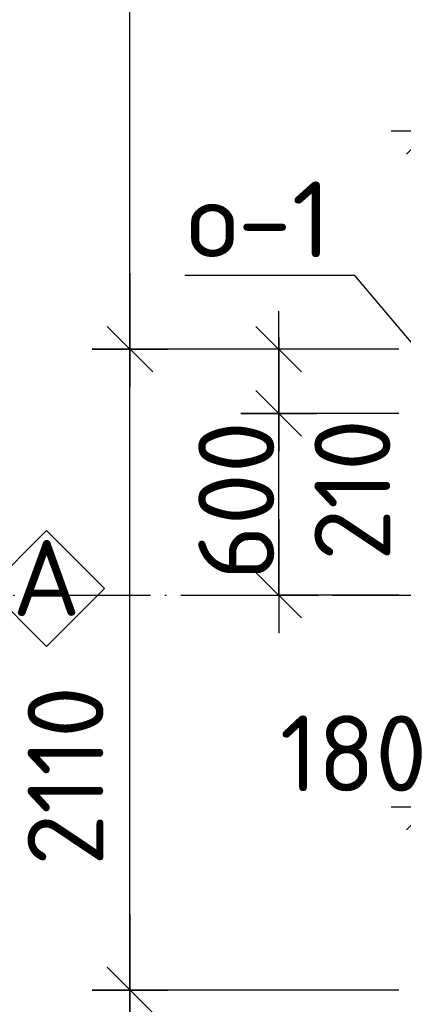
# Model space of a CAD drawing. Header units: millimetres. Extents: x 40580 to 559114, y -343730 to 81020.
# Tile 593 of 656: x 472393 to 473656, y -74496 to -71255. Entities that reach past the tile are written whole.
import ezdxf
from ezdxf.enums import TextEntityAlignment as Align

# ---------------------------------------------------------------- set-up
doc = ezdxf.new("R2010")
doc.units = ezdxf.units.MM
doc.linetypes.add('______11', pattern=[500, 400, -50, 0, -50])
doc.linetypes.add('______5', pattern=[1100, 800, -100, 100, -100])
for name, color, linetype in [('___________________', 253, '______5'), ('_______________________1', 7, 'Continuous'), ('_________________________0', 7, 'Continuous')]:
    doc.layers.add(name, color=color, linetype=linetype)
doc.layers.add('Standard', color=7, linetype='Continuous', lineweight=25)
doc.styles.add('ISOCPEUR', font='isocpeur.ttf')

# ---------------------------------------------------------------- blocks, each defined once
blk = doc.blocks.new('ALL_ML_STRICH')
at = {"color": 0, "linetype": 'ByBlock', "lineweight": -2}
for p, q in [((0, -0.5), (0, 0.5)), ((-0.3, -0.3), (0.3, 0.3)), ((-1, 0), (0.5, 0))]:
    blk.add_line(p, q, dxfattribs=at)

msp = doc.modelspace()

# ---------------------------------------------------------------- linework, layer by layer
at = {"layer": '___________________', "color": 253, "linetype": '______11'}
msp.add_line((462421.3, -73149.6), (480321.3, -73149.6), dxfattribs=at)
msp.add_line((462421.3, -73149.6), (480321.3, -73149.6), dxfattribs=at)
at = {"layer": '_______________________1', "color": 7, "linetype": 'Continuous'}
for p, q in [((472756.1, -72339.6), (472756.1, -69319.6)), ((472756.1, -74449.6), (472756.1, -72339.6)), ((473246.1, -72551.1), (473246.1, -72339.6)), ((473246.1, -73149.6), (473246.1, -72551.1)), ((472756.1, -75449.6), (472756.1, -74449.6))]:
    msp.add_line(p, q, dxfattribs=at)
at = {"layer": '_______________________1', "color": 253, "linetype": 'Continuous'}
for p, q in [((473641.3, -72339.6), (472756.1, -72339.6)), ((473641.3, -72339.6), (472756.1, -72339.6)), ((473641.3, -72339.6), (473246.1, -72339.6)), ((473641.3, -72551.1), (473246.1, -72551.1)), ((473641.3, -72551.1), (473246.1, -72551.1)), ((473641.3, -73149.6), (473246.1, -73149.6)), ((473641.3, -74449.6), (472756.1, -74449.6)), ((473641.3, -74449.6), (472756.1, -74449.6))]:
    msp.add_line(p, q, dxfattribs=at)
at = {"layer": '_________________________0', "color": 7, "linetype": 'Continuous'}
for p, q in [((473496.6, -72097.5), (472936.6, -72097.5)), ((473852.8, -72519.6), (473496.6, -72097.5))]:
    msp.add_line(p, q, dxfattribs=at)
at = {"layer": 'Standard', "color": 7, "linetype": 'Continuous'}
msp.add_lwpolyline([(472481.2, -72936.8), (472671.8, -73127.4), (472481.2, -73318), (472290.6, -73127.4), (472481.2, -72936.8)], close=True, dxfattribs=at)

# ---------------------------------------------------------------- block references
at = {"layer": '_______________________1', "color": 7, "linetype": 'Continuous', "xscale": 250, "yscale": 250, "zscale": 250}
for p, rotation in [((473741.3, -71622.4), 180), ((472756.1, -72339.6), 270), ((472756.1, -72339.6), 90), ((473246.1, -72339.6), 90), ((473246.1, -72551.1), 270), ((473246.1, -72551.1), 90), ((473246.1, -73149.6), 270), ((473741.3, -73847.2), 180), ((472756.1, -74449.6), 270), ((472756.1, -74449.6), 90)]:
    msp.add_blockref('ALL_ML_STRICH', p, dxfattribs=dict(at, rotation=rotation))

# ---------------------------------------------------------------- texts
at = {"layer": '_______________________1', "color": 7, "style": 'ISOCPEUR'}
for s, p in [('210', (473613.6, -73036.9)), ('600', (473231.1, -73100.3)), ('2110', (472668.9, -74040.8))]:
    msp.add_text(s, height=250, rotation=90, dxfattribs=at).set_placement(p)
msp.add_text('180', height=250, dxfattribs=at).set_placement((473249.7, -73795.5))
at = {"layer": '_________________________0', "color": 7, "linetype": 'Continuous', "style": 'ISOCPEUR'}
msp.add_text('о-1', height=250, dxfattribs=at).set_placement((472944.1, -72037.5), (473419.1, -72037.5), align=Align.FIT)
at = {"layer": 'Standard', "color": 7, "linetype": 'Continuous', "style": 'ISOCPEUR'}
msp.add_text('А', height=250, dxfattribs=at).set_placement((472368.7, -73217.8), (472593.7, -73217.8), align=Align.FIT)

doc.saveas('drawing.dxf')
